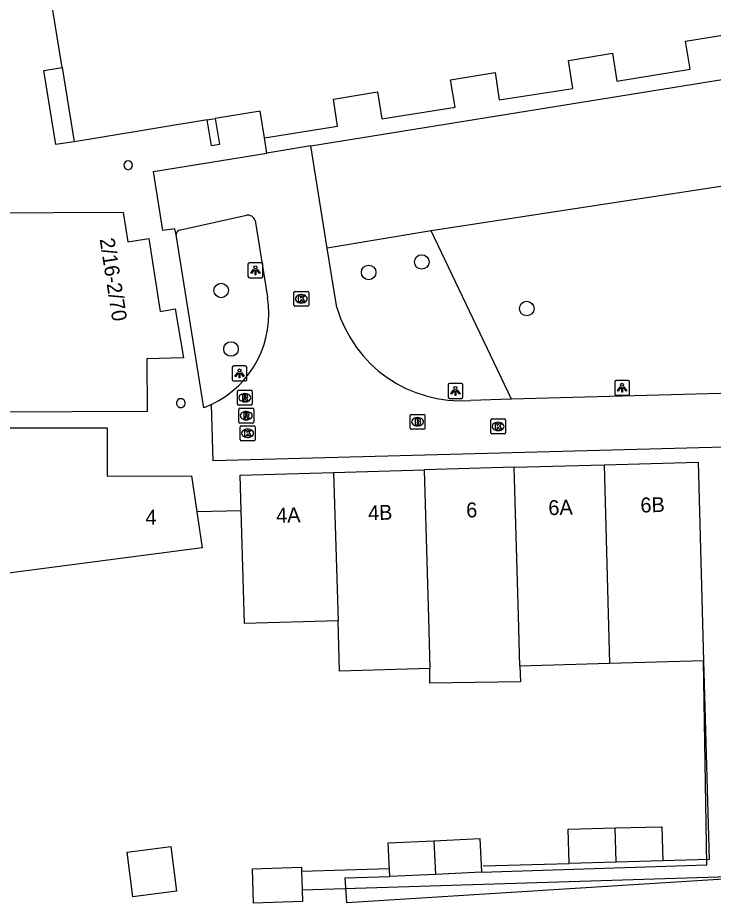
# Model space of a CAD drawing. Extents: x 162074 to 163034, y 381824 to 382557.
# Drawn here: x 162147.1 to 162193.8, y 382239.5 to 382299.1 of the extents above; entities that cross this region are included whole.
import ezdxf

# ---------------------------------------------------------------- set-up
doc = ezdxf.new("R2010")
doc.units = 0
for name, color, linetype in [('IMGEO_Boom', 7, 'Continuous'), ('IMGEO_Brandkraan', 7, 'Continuous'), ('IMGEO_Groenvoorziening', 7, 'Continuous'), ('IMGEO_Hek', 7, 'Continuous'), ('IMGEO_Kolk', 7, 'Continuous'), ('IMGEO_Lichtpunt', 7, 'Continuous'), ('IMGEO_Muur', 7, 'Continuous'), ('IMGEO_Pand', 7, 'Continuous'), ('IMGEO_Pand_nummerreeks', 7, 'Continuous'), ('IMGEO_Rijbaan_lokaal_open', 7, 'Continuous'), ('IMGEO_Rioolput', 7, 'Continuous'), ('IMGEO_Voetpad_open', 7, 'Continuous')]:
    doc.layers.add(name, color=color, linetype=linetype)

msp = doc.modelspace()

# ---------------------------------------------------------------- linework, layer by layer
at = {"layer": 'IMGEO_Boom'}
for centre in [(162174.207, 382282.639), (162170.64, 382281.935), (162160.725, 382280.722), (162181.266, 382279.509), (162161.386, 382276.789)]:
    msp.add_circle(centre, 0.489, dxfattribs=at)
at = {"layer": 'IMGEO_Brandkraan'}
for p, q in [((162173.424, 382271.469), (162173.424, 382272.321)), ((162173.499, 382272.395), (162174.351, 382272.395)), ((162173.912, 382272.175), (162173.937, 382272.175)), ((162174.425, 382272.321), (162174.425, 382271.469)), ((162173.935, 382271.615), (162173.91, 382271.615)), ((162174.351, 382271.395), (162173.499, 382271.395))]:
    msp.add_line(p, q, dxfattribs=at)
for points in [[(162173.424, 382271.469), (162173.424, 382272.321)], [(162173.499, 382272.395), (162174.351, 382272.395)], [(162173.772, 382272.095), (162173.772, 382271.695), (162173.985, 382271.695)], [(162174.003, 382272.095), (162173.772, 382272.095)], [(162174.425, 382272.321), (162174.425, 382271.469)], [(162173.951, 382272.014), (162173.897, 382272.014), (162173.897, 382271.938)], [(162173.897, 382271.938), (162173.95, 382271.938)], [(162173.959, 382271.862), (162173.897, 382271.862), (162173.897, 382271.781)], [(162173.897, 382271.781), (162173.959, 382271.781)], [(162174.351, 382271.395), (162173.499, 382271.395)]]:
    msp.add_lwpolyline(points, dxfattribs=at)
for centre, radius, start, end in [((162173.501, 382272.319), 0.0765, 91.55205, 178.44795), ((162173.501, 382272.319), 0.0765, 91.55205, 178.44795), ((162174.007, 382271.95), 0.145, 59.4692, 91.53667), ((162174.032, 382271.997), 0.0922, 285.51372, 58.15012), ((162174.349, 382272.319), 0.0765, 1.55205, 88.44795), ((162174.349, 382272.319), 0.0765, 1.55205, 88.44795), ((162173.952, 382271.976), 0.0379, 267.82845, 90.93552), ((162173.96, 382271.821), 0.0404, 269.87594, 90.50774), ((162173.991, 382271.946), 0.251, 268.66757, 293.53466), ((162174.037, 382271.805), 0.105, 301.31148, 78.98903), ((162173.501, 382271.471), 0.0765, 181.55205, 268.44795), ((162173.501, 382271.471), 0.0765, 181.55205, 268.44795), ((162174.349, 382271.471), 0.0765, 271.55205, 358.44795), ((162174.349, 382271.471), 0.0765, 271.55205, 358.44795)]:
    msp.add_arc(centre, radius, start, end, dxfattribs=at)
for centre, major_axis, ratio, start_param, end_param in [((162173.911, 382271.895), (-0.387, 0.002), 0.722429, 4.712389, 7.853982), ((162173.936, 382271.895), (-0.39, 0.002), 0.717154, 1.570796, 4.712389)]:
    msp.add_ellipse(centre, major_axis=major_axis, ratio=ratio, start_param=start_param, end_param=end_param, dxfattribs=at)
at = {"layer": 'IMGEO_Groenvoorziening'}
for points in [[(162166.741, 382290.433), (162211.211, 382297.603)], [(162211.211, 382297.603), (162212.309, 382290.471), (162174.85, 382284.73)], [(162174.85, 382284.73), (162167.856, 382283.565)], [(162180.231, 382273.408), (162174.85, 382284.73)]]:
    msp.add_lwpolyline(points, dxfattribs=at)
at = {"layer": 'IMGEO_Hek'}
for points in [[(162193.142, 382255.829), (162193.518, 382242.475), (162190.419, 382242.388)], [(162166.128, 382241.706), (162171.996, 382241.87)], [(162178.324, 382242.048), (162184.121, 382242.211)], [(162166.164, 382240.446), (162194.858, 382241.33)]]:
    msp.add_lwpolyline(points, dxfattribs=at)
at = {"layer": 'IMGEO_Kolk'}
for p, q in [((162165.61, 382279.736), (162165.61, 382280.588)), ((162165.685, 382280.662), (162166.537, 382280.662)), ((162166.098, 382280.442), (162166.123, 382280.442)), ((162166.611, 382280.588), (162166.611, 382279.736)), ((162166.121, 382279.882), (162166.096, 382279.882)), ((162166.537, 382279.662), (162165.685, 382279.662)), ((162178.914, 382272.087), (162179.766, 382272.087)), ((162162.001, 382270.697), (162162.001, 382271.549)), ((162162.076, 382271.623), (162162.928, 382271.623)), ((162163.002, 382271.549), (162163.002, 382270.697)), ((162178.839, 382271.161), (162178.839, 382272.013)), ((162179.327, 382271.867), (162179.352, 382271.867)), ((162179.84, 382272.013), (162179.84, 382271.161)), ((162162.489, 382271.403), (162162.514, 382271.403)), ((162179.766, 382271.087), (162178.914, 382271.087)), ((162179.35, 382271.307), (162179.325, 382271.307)), ((162162.928, 382270.623), (162162.076, 382270.623)), ((162162.512, 382270.843), (162162.487, 382270.843))]:
    msp.add_line(p, q, dxfattribs=at)
for points in [[(162165.61, 382279.736), (162165.61, 382280.588)], [(162165.685, 382280.662), (162166.537, 382280.662)], [(162166.611, 382280.588), (162166.611, 382279.736)], [(162165.931, 382280.362), (162166.054, 382280.362), (162166.054, 382280.211), (162166.184, 382280.362), (162166.348, 382280.362), (162166.202, 382280.211), (162166.355, 382279.962), (162166.203, 382279.962), (162166.118, 382280.126), (162166.054, 382280.059), (162166.054, 382279.962), (162165.931, 382279.962), (162165.931, 382280.362)], [(162166.537, 382279.662), (162165.685, 382279.662)], [(162178.914, 382272.087), (162179.766, 382272.087)], [(162162.001, 382270.697), (162162.001, 382271.549)], [(162162.076, 382271.623), (162162.928, 382271.623)], [(162163.002, 382271.549), (162163.002, 382270.697)], [(162178.839, 382271.161), (162178.839, 382272.013)], [(162179.16, 382271.787), (162179.283, 382271.787), (162179.283, 382271.636), (162179.413, 382271.787), (162179.577, 382271.787), (162179.431, 382271.636), (162179.584, 382271.387), (162179.432, 382271.387), (162179.347, 382271.551), (162179.283, 382271.484), (162179.283, 382271.387), (162179.16, 382271.387), (162179.16, 382271.787)], [(162179.84, 382272.013), (162179.84, 382271.161)], [(162162.322, 382271.323), (162162.445, 382271.323), (162162.445, 382271.172), (162162.575, 382271.323), (162162.739, 382271.323), (162162.593, 382271.172), (162162.746, 382270.923), (162162.594, 382270.923), (162162.509, 382271.087), (162162.445, 382271.02), (162162.445, 382270.923), (162162.322, 382270.923), (162162.322, 382271.323)], [(162179.766, 382271.087), (162178.914, 382271.087)], [(162162.928, 382270.623), (162162.076, 382270.623)]]:
    msp.add_lwpolyline(points, dxfattribs=at)
for centre, start, end in [((162165.687, 382280.586), 91.55205, 178.44795), ((162165.687, 382280.586), 91.55205, 178.44795), ((162166.535, 382280.586), 1.55205, 88.44795), ((162166.535, 382280.586), 1.55205, 88.44795), ((162165.687, 382279.738), 181.55205, 268.44795), ((162165.687, 382279.738), 181.55205, 268.44795), ((162166.535, 382279.738), 271.55205, 358.44795), ((162166.535, 382279.738), 271.55205, 358.44795), ((162178.916, 382272.011), 91.55205, 178.44795), ((162178.916, 382272.011), 91.55205, 178.44795), ((162179.764, 382272.011), 1.55205, 88.44795), ((162179.764, 382272.011), 1.55205, 88.44795), ((162162.078, 382271.547), 91.55205, 178.44795), ((162162.078, 382271.547), 91.55205, 178.44795), ((162162.926, 382271.547), 1.55205, 88.44795), ((162162.926, 382271.547), 1.55205, 88.44795), ((162178.916, 382271.163), 181.55205, 268.44795), ((162178.916, 382271.163), 181.55205, 268.44795), ((162179.764, 382271.163), 271.55205, 358.44795), ((162179.764, 382271.163), 271.55205, 358.44795), ((162162.078, 382270.699), 181.55205, 268.44795), ((162162.078, 382270.699), 181.55205, 268.44795), ((162162.926, 382270.699), 271.55205, 358.44795), ((162162.926, 382270.699), 271.55205, 358.44795)]:
    msp.add_arc(centre, 0.0765, start, end, dxfattribs=at)
for centre, major_axis, ratio, start_param, end_param in [((162166.097, 382280.162), (-0.387, 0.002), 0.722429, 4.712389, 7.853982), ((162166.122, 382280.162), (-0.39, 0.002), 0.717154, 1.570796, 4.712389), ((162179.326, 382271.587), (-0.387, 0.002), 0.722429, 4.712389, 7.853982), ((162179.351, 382271.587), (-0.39, 0.002), 0.717154, 1.570796, 4.712389), ((162162.488, 382271.123), (-0.387, 0.002), 0.722429, 4.712389, 7.853982), ((162162.513, 382271.123), (-0.39, 0.002), 0.717154, 1.570796, 4.712389)]:
    msp.add_ellipse(centre, major_axis=major_axis, ratio=ratio, start_param=start_param, end_param=end_param, dxfattribs=at)
at = {"layer": 'IMGEO_Lichtpunt'}
for p, q in [((162162.528, 382282.482), (162162.528, 382281.675)), ((162162.528, 382282.482), (162162.528, 382281.675)), ((162163.43, 382282.577), (162162.622, 382282.577)), ((162163.43, 382282.577), (162162.622, 382282.577)), ((162163.524, 382281.675), (162163.524, 382282.482)), ((162163.524, 382281.675), (162163.524, 382282.482)), ((162162.622, 382281.581), (162163.43, 382281.581)), ((162162.622, 382281.581), (162163.43, 382281.581)), ((162162.366, 382275.647), (162161.558, 382275.647)), ((162162.366, 382275.647), (162161.558, 382275.647)), ((162161.464, 382275.552), (162161.464, 382274.745)), ((162161.464, 382275.552), (162161.464, 382274.745)), ((162162.46, 382274.745), (162162.46, 382275.552)), ((162162.46, 382274.745), (162162.46, 382275.552)), ((162161.558, 382274.651), (162162.366, 382274.651)), ((162161.558, 382274.651), (162162.366, 382274.651)), ((162176.876, 382274.466), (162176.068, 382274.466)), ((162176.876, 382274.466), (162176.068, 382274.466)), ((162187.175, 382274.585), (162187.175, 382273.778)), ((162187.175, 382274.585), (162187.175, 382273.778)), ((162188.077, 382274.68), (162187.269, 382274.68)), ((162188.077, 382274.68), (162187.269, 382274.68)), ((162188.171, 382273.778), (162188.171, 382274.585)), ((162188.171, 382273.778), (162188.171, 382274.585)), ((162175.974, 382274.371), (162175.974, 382273.564)), ((162175.974, 382274.371), (162175.974, 382273.564)), ((162176.97, 382273.564), (162176.97, 382274.371)), ((162176.97, 382273.564), (162176.97, 382274.371)), ((162176.068, 382273.47), (162176.876, 382273.47)), ((162176.068, 382273.47), (162176.876, 382273.47)), ((162187.269, 382273.684), (162188.077, 382273.684)), ((162187.269, 382273.684), (162188.077, 382273.684))]:
    msp.add_line(p, q, dxfattribs=at)
for points in [[(162162.902, 382282.146), (162162.941, 382282.118), (162162.753, 382281.856), (162162.715, 382281.883), (162162.902, 382282.146)], [(162163.004, 382282.098), (162163.051, 382282.098), (162163.051, 382281.776), (162163.004, 382281.776), (162163.004, 382282.098)], [(162163.114, 382282.118), (162163.152, 382282.145), (162163.339, 382281.883), (162163.3, 382281.855), (162163.114, 382282.118)], [(162161.838, 382275.216), (162161.877, 382275.188), (162161.689, 382274.926), (162161.651, 382274.953), (162161.838, 382275.216)], [(162161.94, 382275.168), (162161.987, 382275.168), (162161.987, 382274.846), (162161.94, 382274.846), (162161.94, 382275.168)], [(162162.05, 382275.188), (162162.088, 382275.215), (162162.275, 382274.953), (162162.236, 382274.925), (162162.05, 382275.188)], [(162176.348, 382274.035), (162176.387, 382274.007), (162176.199, 382273.745), (162176.161, 382273.772), (162176.348, 382274.035)], [(162176.45, 382273.987), (162176.497, 382273.987), (162176.497, 382273.665), (162176.45, 382273.665), (162176.45, 382273.987)], [(162176.56, 382274.007), (162176.598, 382274.034), (162176.785, 382273.772), (162176.746, 382273.744), (162176.56, 382274.007)], [(162187.549, 382274.249), (162187.588, 382274.221), (162187.4, 382273.959), (162187.362, 382273.986), (162187.549, 382274.249)], [(162187.651, 382274.201), (162187.698, 382274.201), (162187.698, 382273.879), (162187.651, 382273.879), (162187.651, 382274.201)], [(162187.761, 382274.221), (162187.799, 382274.248), (162187.986, 382273.986), (162187.947, 382273.958), (162187.761, 382274.221)]]:
    msp.add_lwpolyline(points, dxfattribs=at)
for centre in [(162163.027, 382282.28), (162161.963, 382275.35), (162187.674, 382274.383), (162176.473, 382274.169)]:
    msp.add_circle(centre, 0.0994, dxfattribs=at)
for centre, start, end in [((162162.622, 382282.482), 90, 180), ((162162.622, 382282.482), 90, 180), ((162163.43, 382282.482), 0, 90), ((162163.43, 382282.482), 0, 90), ((162162.622, 382281.675), 180, 270), ((162162.622, 382281.675), 180, 270), ((162163.43, 382281.675), 270, 0), ((162163.43, 382281.675), 270, 360), ((162161.558, 382275.552), 90, 180), ((162161.558, 382275.552), 90, 180), ((162162.366, 382275.552), 0, 90), ((162162.366, 382275.552), 0, 90), ((162161.558, 382274.745), 180, 270), ((162161.558, 382274.745), 180, 270), ((162162.366, 382274.745), 270, 0), ((162162.366, 382274.745), 270, 360), ((162176.068, 382274.371), 90, 180), ((162176.068, 382274.371), 90, 180), ((162176.876, 382274.371), 0, 90), ((162176.876, 382274.371), 0, 90), ((162187.269, 382274.585), 90, 180), ((162187.269, 382274.585), 90, 180), ((162188.077, 382274.585), 0, 90), ((162188.077, 382274.585), 0, 90), ((162176.068, 382273.564), 180, 270), ((162176.068, 382273.564), 180, 270), ((162176.876, 382273.564), 270, 0), ((162176.876, 382273.564), 270, 360), ((162187.269, 382273.778), 180, 270), ((162187.269, 382273.778), 180, 270), ((162188.077, 382273.778), 270, 0), ((162188.077, 382273.778), 270, 360)]:
    msp.add_arc(centre, 0.0946, start, end, dxfattribs=at)
at = {"layer": 'IMGEO_Muur'}
for points in [[(162160.318, 382292.278), (162160.605, 382290.528), (162160.074, 382290.45), (162159.788, 382292.191)], [(162162.071, 382265.924), (162159.098, 382265.857)]]:
    msp.add_lwpolyline(points, dxfattribs=at)
at = {"layer": 'IMGEO_Pand'}
for points in [[(162150.038, 382295.71), (162148.727, 382303.832), (162151.831, 382304.33), (162151.328, 382307.446), (162158.515, 382308.593)], [(162163.641, 382290.975), (162168.555, 382291.758), (162168.264, 382293.582), (162171.232, 382294.069), (162171.528, 382292.25), (162176.442, 382293.049), (162176.145, 382294.876), (162179.13, 382295.366), (162179.42, 382293.526), (162184.365, 382294.304), (162184.07, 382296.177), (162187.021, 382296.662), (162187.326, 382294.799), (162192.238, 382295.604), (162191.933, 382297.468), (162194.982, 382297.969), (162195.249, 382296.087), (162211.046, 382298.595)], [(162150.038, 382295.71), (162150.835, 382290.721)], [(162163.641, 382290.975), (162163.354, 382292.776), (162160.318, 382292.278)], [(162159.788, 382292.191), (162152.489, 382290.992), (162150.835, 382290.721)], [(162159.788, 382292.191), (162160.318, 382292.278)], [(162143.016, 382285.765), (162143.015, 382285.917), (162152.607, 382285.979), (162154.139, 382285.962), (162154.449, 382283.986), (162155.867, 382284.208), (162156.633, 382279.312), (162157.635, 382279.499), (162158.183, 382276.187), (162155.729, 382276.131), (162155.758, 382272.592), (162145.644, 382272.545)], [(162159.098, 382265.857), (162159.456, 382263.416), (162134.767, 382260.202), (162134.059, 382265.786), (162145.668, 382267.256), (162145.66, 382271.486)], [(162145.66, 382271.486), (162153.054, 382271.499), (162153.065, 382268.243), (162158.723, 382268.276), (162159.098, 382265.857)], [(162186.476, 382269.008), (162192.782, 382269.187), (162193.142, 382255.829)], [(162168.283, 382268.494), (162174.36, 382268.666)], [(162180.408, 382268.837), (162174.36, 382268.666)], [(162174.36, 382268.666), (162174.654, 382258.691), (162174.75, 382255.312)], [(162180.408, 382268.837), (162186.476, 382269.008)], [(162180.807, 382255.483), (162180.712, 382258.862), (162180.408, 382268.837)], [(162186.476, 382269.008), (162186.833, 382255.652)], [(162162.071, 382265.924), (162162.004, 382268.317), (162168.283, 382268.494)], [(162168.283, 382268.494), (162168.587, 382258.519)], [(162168.587, 382258.519), (162162.289, 382258.341), (162162.071, 382265.924)], [(162174.75, 382255.312), (162168.682, 382255.141), (162168.587, 382258.519)], [(162180.807, 382255.483), (162180.843, 382254.422), (162174.744, 382254.341), (162174.75, 382255.312)], [(162186.833, 382255.652), (162180.807, 382255.483)], [(162193.142, 382255.829), (162186.833, 382255.652)], [(162187.27, 382242.299), (162184.121, 382242.211), (162184.057, 382244.51), (162187.205, 382244.598)], [(162187.205, 382244.598), (162190.354, 382244.687), (162190.419, 382242.388), (162187.27, 382242.299)], [(162187.27, 382242.299), (162187.205, 382244.598)], [(162172.057, 382241.332), (162171.947, 382243.593), (162175.028, 382243.742)], [(162175.028, 382243.742), (162178.109, 382243.892), (162178.219, 382241.631)], [(162175.028, 382243.742), (162175.138, 382241.482)], [(162154.782, 382239.969), (162154.396, 382242.983), (162157.347, 382243.361), (162157.733, 382240.346), (162154.782, 382239.969)], [(162162.823, 382241.848), (162166.127, 382241.961), (162166.134, 382241.706), (162166.166, 382240.446), (162166.186, 382239.651), (162162.903, 382239.538), (162162.823, 382241.848)], [(162175.138, 382241.482), (162172.057, 382241.332)], [(162178.219, 382241.631), (162175.138, 382241.482)]]:
    msp.add_lwpolyline(points, dxfattribs=at)
for centre, start, end in [((162154.474, 382289.141), 90, 270), ((162154.474, 382289.141), 270, 90), ((162158.017, 382273.15), 89.97299, 251.35701), ((162158.017, 382273.15), 251.30473, 90.02527)]:
    msp.add_arc(centre, 0.3, start, end, dxfattribs=at)
at = {"layer": 'IMGEO_Rijbaan_lokaal_open'}
for points in [[(162157.69, 382284.454), (162157.622, 382284.875), (162156.801, 382284.744), (162156.167, 382288.727), (162163.803, 382289.959)], [(162166.741, 382290.433), (162163.803, 382289.959)], [(162167.856, 382283.565), (162166.741, 382290.433)], [(162157.896, 382284.77), (162162.426, 382285.784)], [(162163.009, 382285.42), (162163.837, 382280.269)], [(162168.504, 382279.569), (162167.856, 382283.565)], [(162214.918, 382274.353), (162180.231, 382273.408)], [(162180.231, 382273.408), (162177.473, 382273.332)], [(162215.483, 382270.748), (162160.197, 382269.278), (162160.072, 382273.057)]]:
    msp.add_lwpolyline(points, dxfattribs=at)
for centre, radius, start, end in [((162162.498, 382285.251), 0.538, 18.33145, 97.7108), ((162157.981, 382284.489), 0.293, 106.86356, 186.93589), ((162157.183, 382279.154), 6.747, 295.35395, 9.51274), ((162176.86, 382282.018), 8.708, 196.33695, 274.03391)]:
    msp.add_arc(centre, radius, start, end, dxfattribs=at)
at = {"layer": 'IMGEO_Rioolput'}
for p, q in [((162161.813, 382273.088), (162161.813, 382273.94)), ((162161.888, 382274.014), (162162.74, 382274.014)), ((162162.814, 382273.94), (162162.814, 382273.088)), ((162162.301, 382273.794), (162162.326, 382273.794)), ((162162.74, 382273.014), (162161.888, 382273.014)), ((162161.909, 382271.882), (162161.909, 382272.734)), ((162161.984, 382272.808), (162162.836, 382272.808)), ((162162.324, 382273.234), (162162.299, 382273.234)), ((162162.91, 382272.734), (162162.91, 382271.882)), ((162162.397, 382272.588), (162162.422, 382272.588)), ((162162.836, 382271.808), (162161.984, 382271.808)), ((162162.42, 382272.028), (162162.395, 382272.028))]:
    msp.add_line(p, q, dxfattribs=at)
for points in [[(162161.813, 382273.088), (162161.813, 382273.94)], [(162161.888, 382274.014), (162162.74, 382274.014)], [(162162.814, 382273.94), (162162.814, 382273.088)], [(162162.402, 382273.712), (162162.15, 382273.714), (162162.15, 382273.314)], [(162162.15, 382273.314), (162162.274, 382273.314), (162162.274, 382273.476), (162162.285, 382273.476)], [(162162.328, 382273.633), (162162.274, 382273.633), (162162.274, 382273.552)], [(162162.274, 382273.552), (162162.326, 382273.552)], [(162162.332, 382273.447), (162162.403, 382273.314), (162162.543, 382273.314), (162162.478, 382273.44)], [(162162.74, 382273.014), (162161.888, 382273.014)], [(162161.909, 382271.882), (162161.909, 382272.734)], [(162161.984, 382272.808), (162162.836, 382272.808)], [(162162.91, 382272.734), (162162.91, 382271.882)], [(162162.498, 382272.506), (162162.246, 382272.508), (162162.246, 382272.108)], [(162162.246, 382272.108), (162162.37, 382272.108), (162162.37, 382272.27), (162162.381, 382272.27)], [(162162.424, 382272.427), (162162.37, 382272.427), (162162.37, 382272.346)], [(162162.37, 382272.346), (162162.422, 382272.346)], [(162162.428, 382272.241), (162162.499, 382272.108), (162162.639, 382272.108), (162162.574, 382272.234)], [(162162.836, 382271.808), (162161.984, 382271.808)]]:
    msp.add_lwpolyline(points, dxfattribs=at)
for centre, radius, start, end in [((162161.89, 382273.938), 0.0765, 91.55205, 178.44795), ((162161.89, 382273.938), 0.0765, 91.55205, 178.44795), ((162162.738, 382273.938), 0.0765, 1.55205, 88.44795), ((162162.738, 382273.938), 0.0765, 1.55205, 88.44795), ((162162.284, 382273.423), 0.0533, 26.02933, 88.69889), ((162162.31, 382273.741), 0.19, 274.7715, 282.96867), ((162162.334, 382273.537), 0.0964, 77.00612, 93.18647), ((162162.348, 382273.594), 0.0378, 276.66336, 79.67722), ((162162.401, 382273.602), 0.109, 350.36119, 89.41601), ((162162.399, 382273.602), 0.112, 277.58423, 350.98172), ((162162.383, 382273.387), 0.108, 29.51342, 73.79051), ((162161.89, 382273.09), 0.0765, 181.55205, 268.44795), ((162161.89, 382273.09), 0.0765, 181.55205, 268.44795), ((162161.986, 382272.732), 0.0765, 91.55205, 178.44795), ((162161.986, 382272.732), 0.0765, 91.55205, 178.44795), ((162162.738, 382273.09), 0.0765, 271.55205, 358.44795), ((162162.738, 382273.09), 0.0765, 271.55205, 358.44795), ((162162.834, 382272.732), 0.0765, 1.55205, 88.44795), ((162162.834, 382272.732), 0.0765, 1.55205, 88.44795), ((162162.38, 382272.217), 0.0533, 26.02933, 88.69889), ((162162.406, 382272.535), 0.19, 274.7715, 282.96867), ((162162.43, 382272.331), 0.0964, 77.00612, 93.18647), ((162162.444, 382272.388), 0.0378, 276.66336, 79.67722), ((162162.497, 382272.396), 0.109, 350.36119, 89.41601), ((162162.495, 382272.396), 0.112, 277.58423, 350.98172), ((162162.479, 382272.181), 0.108, 29.51342, 73.79051), ((162161.986, 382271.884), 0.0765, 181.55205, 268.44795), ((162161.986, 382271.884), 0.0765, 181.55205, 268.44795), ((162162.834, 382271.884), 0.0765, 271.55205, 358.44795), ((162162.834, 382271.884), 0.0765, 271.55205, 358.44795)]:
    msp.add_arc(centre, radius, start, end, dxfattribs=at)
for centre, major_axis, ratio, start_param, end_param in [((162162.3, 382273.514), (-0.387, 0.002), 0.722429, 4.712389, 7.853982), ((162162.325, 382273.514), (-0.39, 0.002), 0.717154, 1.570796, 4.712389), ((162162.396, 382272.308), (-0.387, 0.002), 0.722429, 4.712389, 7.853982), ((162162.421, 382272.308), (-0.39, 0.002), 0.717154, 1.570796, 4.712389)]:
    msp.add_ellipse(centre, major_axis=major_axis, ratio=ratio, start_param=start_param, end_param=end_param, dxfattribs=at)
at = {"layer": 'IMGEO_Voetpad_open'}
for points in [[(162150.835, 382290.721), (162149.604, 382290.536), (162148.803, 382295.513), (162150.038, 382295.71)], [(162163.803, 382289.959), (162163.641, 382290.975)], [(162160.072, 382273.057), (162159.557, 382272.839), (162157.69, 382284.454)], [(162162.071, 382265.924), (162159.098, 382265.857)], [(162178.219, 382241.631), (162193.357, 382242.12), (162193.142, 382255.829)], [(162194.676, 382247.628), (162194.868, 382241.192), (162169.161, 382239.559), (162169.051, 382241.247), (162172.057, 382241.332)]]:
    msp.add_lwpolyline(points, dxfattribs=at)

# ---------------------------------------------------------------- texts
at = {"layer": 'IMGEO_Pand_nummerreeks'}
for s, rotation, p in [('2/16-2/70', 278.89723, (162152.552, 382284.175)), ('6B', 1.61837, (162188.917, 382265.796)), ('4A', 1.61837, (162164.432, 382265.104)), ('4B', 1.61837, (162170.61, 382265.279)), ('6', 1.61574, (162177.205, 382265.465)), ('6A', 1.61837, (162182.73, 382265.621)), ('4', 0.3383, (162155.641, 382264.978))]:
    msp.add_text(s, height=1, rotation=rotation, dxfattribs=at).set_placement(p)

doc.saveas('drawing.dxf')
